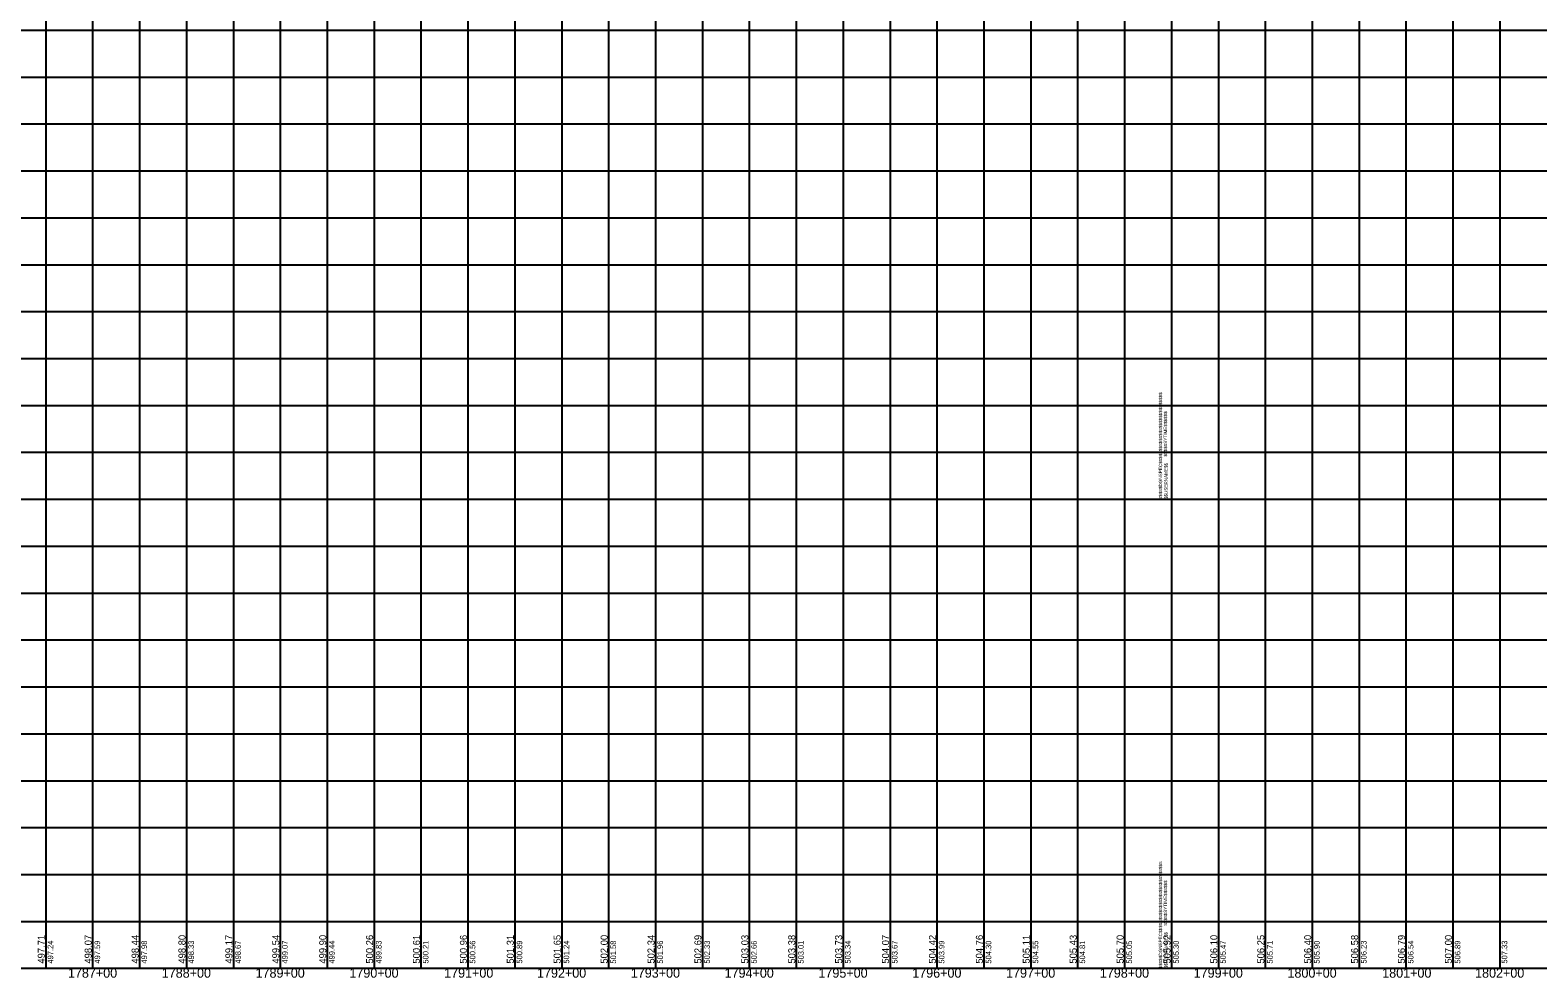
# Model space of a CAD drawing. Extents: x -90830 to 2015517, y -20856 to 836331.
# Drawn here: x 67557 to 69164, y -10807 to -9797 of the extents above; entities that cross this region are included whole.
import ezdxf

# ---------------------------------------------------------------- set-up
doc = ezdxf.new("R2010")
doc.units = 0
for name, color, linetype in [('Level 1', 7, 'Continuous'), ('RD_DDB_Profile_Elev', 7, 'Continuous'), ('RD_DDB_StaTX', 7, 'Continuous'), ('RD_DDB_StripGrade', 7, 'Continuous'), ('RD_GPK_Profile_Cell', 7, 'Continuous')]:
    doc.layers.add(name, color=color, linetype=linetype)

msp = doc.modelspace()

# ---------------------------------------------------------------- linework, layer by layer
at = {"layer": 'Level 1'}
for p, q in [((67573.5, -9297.1), (67573.5, -9797.1)), ((67623.5, -9297.1), (67623.5, -9797.1)), ((67673.5, -9297.1), (67673.5, -9797.1)), ((67723.5, -9297.1), (67723.5, -9797.1)), ((67773.5, -9297.1), (67773.5, -9797.1)), ((67823.5, -9297.1), (67823.5, -9797.1)), ((67873.5, -9297.1), (67873.5, -9797.1)), ((67923.5, -9297.1), (67923.5, -9797.1)), ((67973.5, -9297.1), (67973.5, -9797.1)), ((68023.5, -9297.1), (68023.5, -9797.1)), ((68073.5, -9297.1), (68073.5, -9797.1)), ((68123.5, -9297.1), (68123.5, -9797.1)), ((68173.5, -9297.1), (68173.5, -9797.1)), ((68223.5, -9297.1), (68223.5, -9797.1)), ((68273.5, -9297.1), (68273.5, -9797.1)), ((68323.5, -9297.1), (68323.5, -9797.1)), ((68373.5, -9297.1), (68373.5, -9797.1)), ((68423.5, -9297.1), (68423.5, -9797.1)), ((68473.5, -9297.1), (68473.5, -9797.1)), ((68523.5, -9297.1), (68523.5, -9797.1)), ((68573.5, -9297.1), (68573.5, -9797.1)), ((68623.5, -9297.1), (68623.5, -9797.1)), ((68673.5, -9297.1), (68673.5, -9797.1)), ((68723.5, -9297.1), (68723.5, -9797.1)), ((68773.5, -9297.1), (68773.5, -9797.1)), ((68773.5, -9297.1), (68773.5, -9797.1)), ((68773.5, -9297.1), (68773.5, -9797.1)), ((68823.5, -9297.1), (68823.5, -9797.1)), ((68873.5, -9297.1), (68873.5, -9797.1)), ((68923.5, -9297.1), (68923.5, -9797.1)), ((68973.5, -9297.1), (68973.5, -9797.1)), ((69023.5, -9297.1), (69023.5, -9797.1)), ((69073.5, -9297.1), (69073.5, -9797.1)), ((69123.5, -9297.1), (69123.5, -9797.1)), ((67173.5, -9797.1), (68773.5, -9797.1)), ((67173.5, -9797.1), (68773.5, -9797.1)), ((67573.5, -9797.1), (67573.5, -10297.1)), ((67623.5, -9797.1), (67623.5, -10297.1)), ((67673.5, -9797.1), (67673.5, -10297.1)), ((67723.5, -9797.1), (67723.5, -10297.1)), ((67773.5, -9797.1), (67773.5, -10297.1)), ((67823.5, -9797.1), (67823.5, -10297.1)), ((67873.5, -9797.1), (67873.5, -10297.1)), ((67923.5, -9797.1), (67923.5, -10297.1)), ((67973.5, -9797.1), (67973.5, -10297.1)), ((68023.5, -9797.1), (68023.5, -10297.1)), ((68073.5, -9797.1), (68073.5, -10297.1)), ((68123.5, -9797.1), (68123.5, -10297.1)), ((68173.5, -9797.1), (68173.5, -10297.1)), ((68223.5, -9797.1), (68223.5, -10297.1)), ((68273.5, -9797.1), (68273.5, -10297.1)), ((68323.5, -9797.1), (68323.5, -10297.1)), ((68373.5, -9797.1), (68373.5, -10297.1)), ((68423.5, -9797.1), (68423.5, -10297.1)), ((68473.5, -9797.1), (68473.5, -10297.1)), ((68523.5, -9797.1), (68523.5, -10297.1)), ((68573.5, -9797.1), (68573.5, -10297.1)), ((68623.5, -9797.1), (68623.5, -10297.1)), ((68673.5, -9797.1), (68673.5, -10297.1)), ((68723.5, -9797.1), (68723.5, -10297.1)), ((68773.5, -9797.1), (68773.5, -10297.1)), ((68773.5, -9797.1), (68773.5, -10297.1)), ((68773.5, -9797.1), (70373.5, -9797.1)), ((68773.5, -9797.1), (70373.5, -9797.1)), ((68773.5, -9797.1), (68773.5, -10297.1)), ((68823.5, -9797.1), (68823.5, -10297.1)), ((68873.5, -9797.1), (68873.5, -10297.1)), ((68923.5, -9797.1), (68923.5, -10297.1)), ((68973.5, -9797.1), (68973.5, -10297.1)), ((69023.5, -9797.1), (69023.5, -10297.1)), ((69073.5, -9797.1), (69073.5, -10297.1)), ((69123.5, -9797.1), (69123.5, -10297.1)), ((67173.5, -9847.1), (68773.5, -9847.1)), ((68773.5, -9847.1), (70373.5, -9847.1)), ((67173.5, -9897.1), (68773.5, -9897.1)), ((68773.5, -9897.1), (70373.5, -9897.1)), ((67173.5, -9947.1), (68773.5, -9947.1)), ((68773.5, -9947.1), (70373.5, -9947.1)), ((67173.5, -9997.1), (68773.5, -9997.1)), ((68773.5, -9997.1), (70373.5, -9997.1)), ((67173.5, -10047.1), (68773.5, -10047.1)), ((68773.5, -10047.1), (70373.5, -10047.1)), ((67173.5, -10097.1), (68773.5, -10097.1)), ((68773.5, -10097.1), (70373.5, -10097.1)), ((67173.5, -10147.1), (68773.5, -10147.1)), ((68773.5, -10147.1), (70373.5, -10147.1)), ((67173.5, -10197.1), (68773.5, -10197.1)), ((68773.5, -10197.1), (70373.5, -10197.1)), ((67173.5, -10247.1), (68773.5, -10247.1)), ((68773.5, -10247.1), (70373.5, -10247.1)), ((67173.5, -10297.1), (68773.5, -10297.1)), ((67173.5, -10297.1), (68773.5, -10297.1)), ((67573.5, -10297.1), (67573.5, -10797.1)), ((67623.5, -10297.1), (67623.5, -10797.1)), ((67673.5, -10297.1), (67673.5, -10797.1)), ((67723.5, -10297.1), (67723.5, -10797.1)), ((67773.5, -10297.1), (67773.5, -10797.1)), ((67823.5, -10297.1), (67823.5, -10797.1)), ((67873.5, -10297.1), (67873.5, -10797.1)), ((67923.5, -10297.1), (67923.5, -10797.1)), ((67973.5, -10297.1), (67973.5, -10797.1)), ((68023.5, -10297.1), (68023.5, -10797.1)), ((68073.5, -10297.1), (68073.5, -10797.1)), ((68123.5, -10297.1), (68123.5, -10797.1)), ((68173.5, -10297.1), (68173.5, -10797.1)), ((68223.5, -10297.1), (68223.5, -10797.1)), ((68273.5, -10297.1), (68273.5, -10797.1)), ((68323.5, -10297.1), (68323.5, -10797.1)), ((68373.5, -10297.1), (68373.5, -10797.1)), ((68423.5, -10297.1), (68423.5, -10797.1)), ((68473.5, -10297.1), (68473.5, -10797.1)), ((68523.5, -10297.1), (68523.5, -10797.1)), ((68573.5, -10297.1), (68573.5, -10797.1)), ((68623.5, -10297.1), (68623.5, -10797.1)), ((68673.5, -10297.1), (68673.5, -10797.1)), ((68723.5, -10297.1), (68723.5, -10797.1)), ((68773.5, -10297.1), (68773.5, -10797.1)), ((68773.5, -10297.1), (68773.5, -10797.1)), ((68773.5, -10297.1), (70373.5, -10297.1)), ((68773.5, -10297.1), (70373.5, -10297.1)), ((68773.5, -10297.1), (68773.5, -10797.1)), ((68823.5, -10297.1), (68823.5, -10797.1)), ((68873.5, -10297.1), (68873.5, -10797.1)), ((68923.5, -10297.1), (68923.5, -10797.1)), ((68973.5, -10297.1), (68973.5, -10797.1)), ((69023.5, -10297.1), (69023.5, -10797.1)), ((69073.5, -10297.1), (69073.5, -10797.1)), ((69123.5, -10297.1), (69123.5, -10797.1)), ((67173.5, -10347.1), (68773.5, -10347.1)), ((68773.5, -10347.1), (70373.5, -10347.1)), ((67173.5, -10397.1), (68773.5, -10397.1)), ((68773.5, -10397.1), (70373.5, -10397.1)), ((67173.5, -10447.1), (68773.5, -10447.1)), ((68773.5, -10447.1), (70373.5, -10447.1)), ((67173.5, -10497.1), (68773.5, -10497.1)), ((68773.5, -10497.1), (70373.5, -10497.1)), ((67173.5, -10547.1), (68773.5, -10547.1)), ((68773.5, -10547.1), (70373.5, -10547.1)), ((67173.5, -10597.1), (68773.5, -10597.1)), ((68773.5, -10597.1), (70373.5, -10597.1)), ((67173.5, -10647.1), (68773.5, -10647.1)), ((68773.5, -10647.1), (70373.5, -10647.1)), ((67173.5, -10697.1), (68773.5, -10697.1)), ((68773.5, -10697.1), (70373.5, -10697.1)), ((67173.5, -10747.1), (68773.5, -10747.1)), ((68773.5, -10747.1), (70373.5, -10747.1)), ((67173.5, -10797.1), (68773.5, -10797.1)), ((68773.5, -10797.1), (70373.5, -10797.1))]:
    msp.add_line(p, q, dxfattribs=at)
at = {"layer": 'RD_GPK_Profile_Cell'}
msp.add_line((4823.5, -10797.1), (75223.5, -10797.1), dxfattribs=at)

# ---------------------------------------------------------------- texts
at = {"layer": 'Level 1'}
for s, p in [('$$$$$DGNSPEC$$$$$$$$$$$$$$$$$$$$$$$$$$$$', (68763.6, -10297.2)), ('$$$$$SYTIME$$$$$$', (68768.9, -10251.6)), ('$$USERNAME$$', (68769.5, -10297)), ('$$$$$DGNSPEC$$$$$$$$$$$$$$$$$$$$$$$$$$$$', (68763.6, -10797.2)), ('$$$$$SYTIME$$$$$$', (68768.9, -10751.6)), ('$$USERNAME$$', (68769.5, -10797))]:
    msp.add_text(s, height=3.544, rotation=90, dxfattribs=at).set_placement(p)
at = {"layer": 'RD_DDB_Profile_Elev'}
for s, p in [('497.71', (67572.5, -10792.1)), ('498.07', (67622.5, -10792.1)), ('498.44', (67672.5, -10792.1)), ('498.80', (67722.5, -10792.1)), ('499.17', (67772.5, -10792.1)), ('499.54', (67822.5, -10792.1)), ('499.90', (67872.5, -10792.1)), ('500.26', (67922.5, -10792.1)), ('500.61', (67972.5, -10792.1)), ('500.96', (68022.5, -10792.1)), ('501.31', (68072.5, -10792.1)), ('501.65', (68122.5, -10792.1)), ('502.00', (68172.5, -10792.1)), ('502.34', (68222.5, -10792.1)), ('502.69', (68272.5, -10792.1)), ('503.03', (68322.5, -10792.1)), ('503.38', (68372.5, -10792.1)), ('503.73', (68422.5, -10792.1)), ('504.07', (68472.5, -10792.1)), ('504.42', (68522.5, -10792.1)), ('504.76', (68572.5, -10792.1)), ('505.11', (68622.5, -10792.1)), ('505.43', (68672.5, -10792.1)), ('505.70', (68722.5, -10792.1)), ('505.92', (68772.5, -10792.1)), ('506.10', (68822.5, -10792.1)), ('506.25', (68872.5, -10792.1)), ('506.40', (68922.5, -10792.1)), ('506.58', (68972.5, -10792.1)), ('506.79', (69022.5, -10792.1)), ('507.00', (69072.5, -10792.1))]:
    msp.add_text(s, height=7.5, rotation=90, dxfattribs=at).set_placement(p)
at = {"layer": 'RD_DDB_StaTX'}
for s, p in [('1787+00', (67597.2, -10807.1)), ('1788+00', (67697.2, -10807.1)), ('1789+00', (67797.2, -10807.1)), ('1790+00', (67897.2, -10807.1)), ('1791+00', (67998.2, -10807.1)), ('1792+00', (68097.2, -10807.1)), ('1793+00', (68197.2, -10807.1)), ('1794+00', (68297.2, -10807.1)), ('1795+00', (68397.2, -10807.1)), ('1796+00', (68497.2, -10807.1)), ('1797+00', (68597.2, -10807.1)), ('1798+00', (68697.2, -10807.1)), ('1799+00', (68797.2, -10807.1)), ('1800+00', (68897.2, -10807.1)), ('1801+00', (68998.2, -10807.1)), ('1802+00', (69097.2, -10807.1))]:
    msp.add_text(s, height=10, dxfattribs=at).set_placement(p)
at = {"layer": 'RD_DDB_StripGrade'}
for s, p in [('497.24', (67581.5, -10792.1)), ('497.59', (67631.5, -10792.1)), ('497.98', (67681.5, -10792.1)), ('498.33', (67731.5, -10792.1)), ('498.67', (67781.5, -10792.1)), ('499.07', (67831.5, -10792.1)), ('499.44', (67881.5, -10792.1)), ('499.83', (67931.5, -10792.1)), ('500.21', (67981.5, -10792.1)), ('500.56', (68031.5, -10792.1)), ('500.89', (68081.5, -10792.1)), ('501.24', (68131.5, -10792.1)), ('501.58', (68181.5, -10792.1)), ('501.96', (68231.5, -10792.1)), ('502.33', (68281.5, -10792.1)), ('502.66', (68331.5, -10792.1)), ('503.01', (68381.5, -10792.1)), ('503.34', (68431.5, -10792.1)), ('503.67', (68481.5, -10792.1)), ('503.99', (68531.5, -10792.1)), ('504.30', (68581.5, -10792.1)), ('504.55', (68631.5, -10792.1)), ('504.81', (68681.5, -10792.1)), ('505.05', (68731.5, -10792.1)), ('505.30', (68781.5, -10792.1)), ('505.47', (68831.5, -10792.1)), ('505.71', (68881.5, -10792.1)), ('505.90', (68931.5, -10792.1)), ('506.23', (68981.5, -10792.1)), ('506.54', (69031.5, -10792.1)), ('506.89', (69081.5, -10792.1)), ('507.33', (69131.5, -10792.1))]:
    msp.add_text(s, height=6, rotation=90, dxfattribs=at).set_placement(p)

doc.saveas('drawing.dxf')
